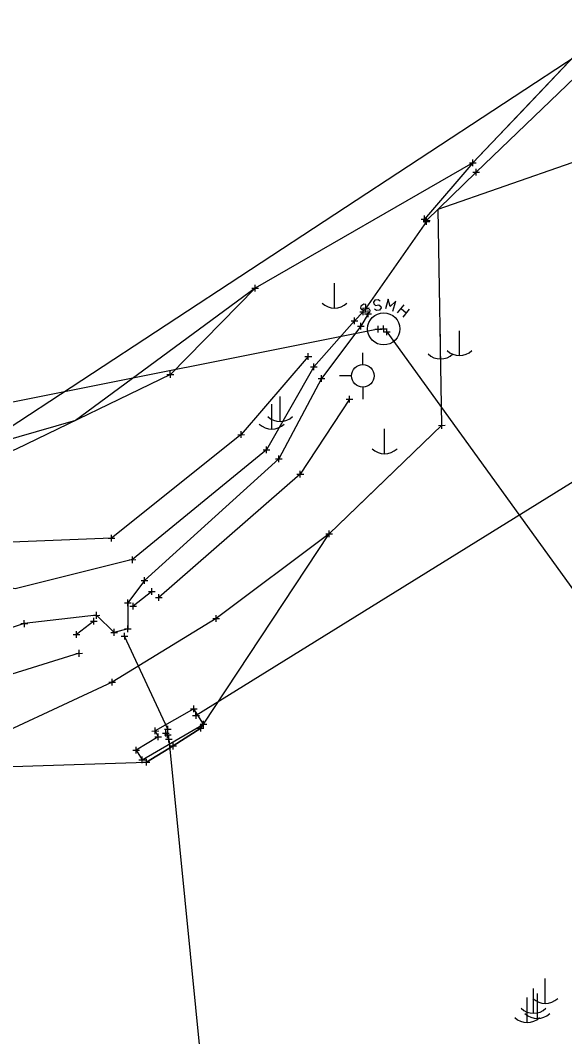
# Model space of a CAD drawing. Extents: x -1 to 1157254, y -1 to 2021979.
# Drawn here: x 1146066.6 to 1146169.8, y 2016330.3 to 2016522.8 of the extents above; entities that cross this region are included whole.
import ezdxf

# ---------------------------------------------------------------- set-up
doc = ezdxf.new("R2010")
doc.units = 0
for name, color, linetype in [('S_BUILDING_ANNOT', 7, 'Continuous'), ('S_CATCH_BASIN', 7, 'Continuous'), ('S_CONTOUR_ANNOT', 7, 'Continuous'), ('S_CONTOUR_MINOR', 7, 'Continuous'), ('S_CTL_TABLE', 7, 'Continuous'), ('S_DITCHLINE', 7, 'Continuous'), ('S_DRIVEWAY_ANNOT', 7, 'Continuous'), ('S_DROP_INLET_ANNOT', 7, 'Continuous'), ('S_EDGE_BITUMINOUS', 7, 'Continuous'), ('S_EDGE_BITUMINOUS_ANNOT', 7, 'Continuous'), ('S_ELECTRIC_UTILITIES', 7, 'Continuous'), ('S_GAS_PUMP_ISLAND_ANNOT', 7, 'Continuous')]:
    doc.layers.add(name, color=color, linetype=linetype)

msp = doc.modelspace()

# ---------------------------------------------------------------- linework, layer by layer
at = {"layer": 'S_BUILDING_ANNOT'}
for p, q in [((1146151.76, 2016495.85), (1146153.03, 2016495.86)), ((1146152.39, 2016495.22), (1146152.39, 2016496.49)), ((1146152.39, 2016495.85), (1146152.39, 2016495.85)), ((1146152.4, 2016494.06), (1146153.67, 2016494.07)), ((1146153.04, 2016493.43), (1146153.03, 2016494.7)), ((1146153.04, 2016494.06), (1146153.04, 2016494.06)), ((1146142.62, 2016485.2), (1146143.89, 2016485.2)), ((1146143.26, 2016484.57), (1146143.25, 2016485.84)), ((1146143.26, 2016485.2), (1146143.26, 2016485.2)), ((1146143.66, 2016484.31), (1146143.66, 2016485.58)), ((1146143.66, 2016484.09), (1146143.66, 2016485.36)), ((1146143.02, 2016484.95), (1146144.3, 2016484.95)), ((1146143.02, 2016484.73), (1146144.29, 2016484.73)), ((1146143.66, 2016484.95), (1146143.66, 2016484.95)), ((1146143.66, 2016484.73), (1146143.66, 2016484.73)), ((1146131.47, 2016468.34), (1146132.74, 2016468.35)), ((1146131.62, 2016467), (1146131.62, 2016468.28)), ((1146132.1, 2016467.71), (1146132.1, 2016468.98)), ((1146132.1, 2016468.34), (1146132.1, 2016468.34)), ((1146132.57, 2016466.62), (1146132.57, 2016467.89)), ((1146129.34, 2016465.92), (1146130.61, 2016465.93)), ((1146129.98, 2016465.29), (1146129.97, 2016466.56)), ((1146129.98, 2016465.93), (1146129.98, 2016465.93)), ((1146130.99, 2016467.64), (1146132.26, 2016467.64)), ((1146131.62, 2016467.64), (1146131.62, 2016467.64)), ((1146131.93, 2016467.26), (1146133.2, 2016467.26)), ((1146132.57, 2016467.26), (1146132.57, 2016467.26)), ((1146130.55, 2016464.89), (1146131.82, 2016464.9)), ((1146131.19, 2016464.26), (1146131.19, 2016465.53)), ((1146131.19, 2016464.9), (1146131.19, 2016464.9)), ((1146133.86, 2016464.34), (1146135.13, 2016464.35)), ((1146133.86, 2016464.34), (1146135.13, 2016464.35)), ((1146134.49, 2016463.71), (1146134.49, 2016464.98)), ((1146134.49, 2016463.71), (1146134.49, 2016464.98)), ((1146134.49, 2016464.35), (1146134.49, 2016464.35)), ((1146134.49, 2016464.35), (1146134.49, 2016464.35)), ((1146134.87, 2016464.39), (1146136.14, 2016464.39)), ((1146135.51, 2016463.76), (1146135.5, 2016465.03)), ((1146135.51, 2016464.39), (1146135.51, 2016464.39)), ((1146136.13, 2016463.17), (1146136.12, 2016464.44)), ((1146136.13, 2016463.17), (1146136.12, 2016464.44)), ((1146135.49, 2016463.8), (1146136.76, 2016463.81)), ((1146135.49, 2016463.8), (1146136.76, 2016463.81)), ((1146136.12, 2016463.81), (1146136.12, 2016463.81)), ((1146136.12, 2016463.81), (1146136.12, 2016463.81)), ((1146121.62, 2016457.19), (1146122.89, 2016457.2)), ((1146122.26, 2016456.56), (1146122.25, 2016457.83)), ((1146122.26, 2016457.19), (1146122.26, 2016457.19)), ((1146123.07, 2016455), (1146124.34, 2016455.01)), ((1146123.71, 2016454.37), (1146123.71, 2016455.64)), ((1146123.71, 2016455.01), (1146123.71, 2016455.01)), ((1146112.67, 2016441.47), (1146113.94, 2016441.47)), ((1146113.31, 2016440.83), (1146113.3, 2016442.1)), ((1146113.3, 2016441.47), (1146113.3, 2016441.47)), ((1146115, 2016439.79), (1146116.28, 2016439.8)), ((1146115.64, 2016439.16), (1146115.64, 2016440.43)), ((1146115.64, 2016439.79), (1146115.64, 2016439.79)), ((1146087.24, 2016420.66), (1146088.51, 2016420.67)), ((1146087.87, 2016420.03), (1146087.87, 2016421.3)), ((1146087.87, 2016420.67), (1146087.87, 2016420.67)), ((1146089.51, 2016416.71), (1146090.79, 2016416.71)), ((1146090.15, 2016416.07), (1146090.15, 2016417.35)), ((1146090.15, 2016416.71), (1146090.15, 2016416.71)), ((1146090.92, 2016414.61), (1146092.19, 2016414.61)), ((1146091.56, 2016413.98), (1146091.55, 2016415.25)), ((1146091.56, 2016414.61), (1146091.56, 2016414.61)), ((1146086.37, 2016412.5), (1146087.64, 2016412.5)), ((1146087.01, 2016411.86), (1146087, 2016413.13)), ((1146087, 2016412.5), (1146087, 2016412.5)), ((1146087.98, 2016411.23), (1146087.98, 2016412.5)), ((1146080.39, 2016410.12), (1146081.67, 2016410.13)), ((1146081.03, 2016409.49), (1146081.03, 2016410.76)), ((1146081.03, 2016410.13), (1146081.03, 2016410.13)), ((1146087.35, 2016411.86), (1146088.62, 2016411.86)), ((1146087.98, 2016411.86), (1146087.98, 2016411.86)), ((1146066.74, 2016408.55), (1146068.01, 2016408.55)), ((1146067.38, 2016407.91), (1146067.37, 2016409.19)), ((1146067.37, 2016408.55), (1146067.37, 2016408.55)), ((1146079.93, 2016409), (1146081.2, 2016409)), ((1146080.57, 2016408.37), (1146080.57, 2016409.64)), ((1146080.57, 2016409), (1146080.57, 2016409)), ((1146087.01, 2016406.92), (1146087, 2016408.19)), ((1146076.62, 2016406.49), (1146077.9, 2016406.49)), ((1146077.26, 2016405.85), (1146077.26, 2016407.13)), ((1146077.26, 2016406.49), (1146077.26, 2016406.49)), ((1146083.8, 2016406.9), (1146085.07, 2016406.9)), ((1146084.43, 2016406.27), (1146084.43, 2016407.54)), ((1146084.43, 2016406.9), (1146084.43, 2016406.9)), ((1146086.37, 2016407.56), (1146087.64, 2016407.56)), ((1146086.4, 2016405.52), (1146086.39, 2016406.79)), ((1146087, 2016407.56), (1146087, 2016407.56)), ((1146085.76, 2016406.15), (1146087.03, 2016406.15)), ((1146086.39, 2016406.15), (1146086.39, 2016406.15)), ((1146099.51, 2016391.75), (1146099.51, 2016393.03)), ((1146098.87, 2016392.39), (1146100.15, 2016392.39)), ((1146099.29, 2016391.15), (1146100.56, 2016391.15)), ((1146099.29, 2016391.15), (1146100.56, 2016391.15)), ((1146099.51, 2016392.39), (1146099.51, 2016392.39)), ((1146099.93, 2016390.52), (1146099.92, 2016391.79)), ((1146099.93, 2016390.52), (1146099.92, 2016391.79)), ((1146099.93, 2016391.15), (1146099.93, 2016391.15)), ((1146099.93, 2016391.15), (1146099.93, 2016391.15)), ((1146094.58, 2016387.9), (1146094.58, 2016389.18)), ((1146100.72, 2016389.51), (1146101.99, 2016389.51)), ((1146101.36, 2016388.88), (1146101.35, 2016390.15)), ((1146101.36, 2016389.51), (1146101.36, 2016389.51)), ((1146091.58, 2016388.21), (1146092.85, 2016388.22)), ((1146092.13, 2016387.12), (1146093.4, 2016387.13)), ((1146092.21, 2016387.58), (1146092.21, 2016388.85)), ((1146092.21, 2016388.22), (1146092.21, 2016388.22)), ((1146092.76, 2016386.49), (1146092.76, 2016387.76)), ((1146092.76, 2016387.13), (1146092.76, 2016387.13)), ((1146093.56, 2016387.83), (1146094.83, 2016387.83)), ((1146093.92, 2016387.47), (1146095.19, 2016387.48)), ((1146093.95, 2016388.54), (1146095.22, 2016388.54)), ((1146094.2, 2016387.19), (1146094.19, 2016388.47)), ((1146094.2, 2016387.83), (1146094.2, 2016387.83)), ((1146094.55, 2016386.84), (1146094.55, 2016388.11)), ((1146094.55, 2016387.48), (1146094.55, 2016387.48)), ((1146094.58, 2016388.54), (1146094.58, 2016388.54)), ((1146094.76, 2016386.01), (1146094.76, 2016387.28)), ((1146088.58, 2016383.95), (1146088.58, 2016385.22)), ((1146094.12, 2016386.65), (1146095.4, 2016386.65)), ((1146094.76, 2016386.65), (1146094.76, 2016386.65)), ((1146087.94, 2016384.58), (1146089.22, 2016384.58)), ((1146088.58, 2016384.58), (1146088.58, 2016384.58)), ((1146089.7, 2016382.11), (1146089.7, 2016383.38)), ((1146089.06, 2016382.74), (1146090.33, 2016382.75)), ((1146089.7, 2016382.74), (1146089.7, 2016382.74))]:
    msp.add_line(p, q, dxfattribs=at)
at = {"layer": 'S_CATCH_BASIN'}
for p, q in [((1146126.14, 2016473.04), (1146126.14, 2016468.31)), ((1146149.82, 2016464.05), (1146149.82, 2016459.33)), ((1146146.23, 2016463.41), (1146146.23, 2016458.68)), ((1146131.57, 2016457.61), (1146131.57, 2016459.85)), ((1146129.47, 2016455.48), (1146127.15, 2016455.48)), ((1146131.64, 2016451.06), (1146131.64, 2016453.39)), ((1146115.82, 2016451.56), (1146115.82, 2016446.84)), ((1146114.22, 2016450.12), (1146114.22, 2016445.4)), ((1146135.62, 2016445.46), (1146135.62, 2016440.73)), ((1146166.09, 2016341.32), (1146166.09, 2016336.59)), ((1146163.85, 2016339.45), (1146163.85, 2016334.73)), ((1146162.66, 2016337.7), (1146162.66, 2016332.97)), ((1146164.59, 2016338.46), (1146164.59, 2016333.73))]:
    msp.add_line(p, q, dxfattribs=at)
msp.add_circle((1146131.57, 2016455.5), 2.13, dxfattribs=at)
for centre in [(1146126.2, 2016471.74), (1146149.88, 2016462.75), (1146146.29, 2016462.11), (1146115.88, 2016450.26), (1146114.28, 2016448.82), (1146135.69, 2016444.16), (1146166.16, 2016340.02), (1146163.91, 2016338.15), (1146162.72, 2016336.39), (1146164.65, 2016337.16)]:
    msp.add_arc(centre, 3.41, 226.3972, 313.6028, dxfattribs=at)
at = {"layer": 'S_CONTOUR_ANNOT'}
msp.add_lwpolyline([(1148171.01, 2018007.64), (1148133.82, 2017978.13), (1147884.86, 2017790.18), (1147810.34, 2017733.24), (1147725.21, 2017658.34), (1147638.36, 2017588.8), (1147507.67, 2017474.52), (1147125.41, 2017140.99), (1145970.62, 2016384.06)], dxfattribs=at)
at = {"layer": 'S_CONTOUR_MINOR'}
for p, q in [((1146131.18, 2016468.69), (1146131.1, 2016468.31)), ((1146131.1, 2016468.31), (1146131.3, 2016468.04)), ((1146131.72, 2016469.08), (1146131.18, 2016468.69)), ((1146131.3, 2016468.04), (1146131.72, 2016467.92)), ((1146132.15, 2016469), (1146131.72, 2016469.08)), ((1146131.72, 2016467.92), (1146132.26, 2016468.27)), ((1146132.26, 2016468.27), (1146132.73, 2016468.19)), ((1146132.73, 2016468.19), (1146132.88, 2016467.92)), ((1146132.88, 2016467.92), (1146132.81, 2016467.49)), ((1146138.15, 2016467.45), (1146139.39, 2016468.93)), ((1146138.81, 2016468.23), (1146139.78, 2016467.42)), ((1146140.36, 2016468.11), (1146139.12, 2016466.64)), ((1146132.26, 2016467.11), (1146131.88, 2016467.18)), ((1146132.81, 2016467.49), (1146132.26, 2016467.11))]:
    msp.add_line(p, q, dxfattribs=at)
for points in [[(1146134.82, 2016469.62), (1146134.47, 2016469.89), (1146133.81, 2016469.82), (1146133.58, 2016469.47), (1146133.62, 2016469.16), (1146133.97, 2016468.85), (1146134.59, 2016468.96), (1146134.98, 2016468.65), (1146135.02, 2016468.35), (1146134.74, 2016467.96), (1146134.12, 2016467.88), (1146133.78, 2016468.15)], [(1146137.26, 2016467.76), (1146137.8, 2016469.62), (1146136.76, 2016468.62), (1146136.37, 2016470.05), (1146135.83, 2016468.19)], [(1146134.49, 2016464.35), (1145988.56, 2016435.25)], [(1146136.12, 2016463.81), (1146229.76, 2016334.34)]]:
    msp.add_lwpolyline(points, dxfattribs=at)
msp.add_circle((1146135.51, 2016464.39), 3.05, dxfattribs=at)
at = {"layer": 'S_CTL_TABLE'}
for p, q in [((1146110.49, 2016472.12), (1146111.76, 2016472.12)), ((1146111.13, 2016471.48), (1146111.13, 2016472.76)), ((1146111.13, 2016472.12), (1146111.13, 2016472.12)), ((1146120.59, 2016459.16), (1146121.86, 2016459.16)), ((1146121.22, 2016458.52), (1146121.22, 2016459.79)), ((1146121.22, 2016459.16), (1146121.22, 2016459.16)), ((1146095.06, 2016455.11), (1146095.05, 2016456.38)), ((1146094.42, 2016455.74), (1146095.69, 2016455.75)), ((1146095.06, 2016455.75), (1146095.06, 2016455.75)), ((1146128.4, 2016451.08), (1146129.67, 2016451.09)), ((1146129.04, 2016450.45), (1146129.03, 2016451.72)), ((1146129.04, 2016451.08), (1146129.04, 2016451.08)), ((1146146.53, 2016445.48), (1146146.53, 2016446.75)), ((1146108.51, 2016443.72), (1146108.51, 2016444.99)), ((1146145.89, 2016446.11), (1146147.17, 2016446.12)), ((1146146.53, 2016446.12), (1146146.53, 2016446.12)), ((1146107.87, 2016444.35), (1146109.14, 2016444.36)), ((1146108.51, 2016444.36), (1146108.51, 2016444.36)), ((1146119.7, 2016436.23), (1146119.7, 2016437.5)), ((1146119.06, 2016436.86), (1146120.34, 2016436.86)), ((1146119.7, 2016436.86), (1146119.7, 2016436.86)), ((1146124.55, 2016425.55), (1146125.82, 2016425.55)), ((1146125.18, 2016424.92), (1146125.18, 2016426.19)), ((1146125.18, 2016425.55), (1146125.18, 2016425.55)), ((1146083.24, 2016424.74), (1146084.51, 2016424.74)), ((1146083.88, 2016424.11), (1146083.88, 2016425.38)), ((1146083.88, 2016424.74), (1146083.88, 2016424.74)), ((1146092.9, 2016412.87), (1146092.9, 2016414.15)), ((1146092.27, 2016413.51), (1146093.54, 2016413.51)), ((1146092.9, 2016413.51), (1146092.9, 2016413.51)), ((1146103.76, 2016408.87), (1146103.76, 2016410.15)), ((1146103.12, 2016409.51), (1146104.39, 2016409.51)), ((1146103.76, 2016409.51), (1146103.76, 2016409.51)), ((1146077.12, 2016402.92), (1146078.39, 2016402.93)), ((1146077.76, 2016402.29), (1146077.75, 2016403.56)), ((1146077.76, 2016402.93), (1146077.76, 2016402.93)), ((1146083.41, 2016397.48), (1146084.68, 2016397.48)), ((1146084.05, 2016396.84), (1146084.05, 2016398.12)), ((1146084.05, 2016397.48), (1146084.05, 2016397.48)), ((1146100.81, 2016388.13), (1146100.8, 2016389.4)), ((1146100.17, 2016388.76), (1146101.44, 2016388.76)), ((1146100.81, 2016388.76), (1146100.81, 2016388.76)), ((1146094.95, 2016385.37), (1146096.22, 2016385.37)), ((1146095.59, 2016384.73), (1146095.59, 2016386)), ((1146095.59, 2016385.37), (1146095.59, 2016385.37)), ((1146089.88, 2016382.31), (1146091.15, 2016382.32)), ((1146090.52, 2016381.68), (1146090.51, 2016382.95)), ((1146090.52, 2016382.31), (1146090.52, 2016382.31))]:
    msp.add_line(p, q, dxfattribs=at)
at = {"layer": 'S_DITCHLINE'}
for points in [[(1146266.17, 2016494.06), (1146099.93, 2016391.15)], [(1146094.58, 2016388.54), (1146086.39, 2016406.15)], [(1146094.76, 2016386.65), (1146116, 2016173.16)]]:
    msp.add_lwpolyline(points, dxfattribs=at)
at = {"layer": 'S_DRIVEWAY_ANNOT'}
for points in [[(1146282.66, 2016615.81), (1146269.97, 2016605.09), (1146250.99, 2016595.29), (1146233.31, 2016575.2), (1146219.89, 2016559.59), (1146196.54, 2016541.83), (1146175.32, 2016519.88), (1146152.39, 2016495.85), (1146143.26, 2016485.2)], [(1146284.28, 2016614.27), (1146271.43, 2016604), (1146255.13, 2016594.53), (1146234.59, 2016573.71), (1146220.72, 2016558.55), (1146196.82, 2016540.53), (1146178.09, 2016518.08), (1146153.04, 2016494.06), (1146143.66, 2016484.95)], [(1146132.57, 2016467.26), (1146131.19, 2016464.9), (1146123.71, 2016455.01), (1146115.64, 2016439.79), (1146090.15, 2016416.71), (1146087, 2016412.5), (1146087, 2016407.56), (1146084.43, 2016406.9), (1146081.03, 2016410.13), (1146067.37, 2016408.55), (1146045.46, 2016401.25), (1146001.49, 2016397.62), (1145998.42, 2016384.19), (1145974.41, 2016373.2), (1145923.4, 2016387.99), (1145903.94, 2016391.09)], [(1146131.62, 2016467.64), (1146129.98, 2016465.93), (1146122.26, 2016457.19), (1146113.3, 2016441.47), (1146087.87, 2016420.67), (1146065.63, 2016415.12), (1146031.35, 2016421.39), (1146029.09, 2016424.86), (1145993.99, 2016429.08), (1145966.67, 2016419.6), (1145930.29, 2016421.23), (1145904.99, 2016422.59)]]:
    msp.add_lwpolyline(points, dxfattribs=at)
at = {"layer": 'S_DROP_INLET_ANNOT'}
msp.add_lwpolyline([(1146143.66, 2016484.73), (1146132.1, 2016468.34)], dxfattribs=at)
at = {"layer": 'S_EDGE_BITUMINOUS'}
for points in [[(1146091.56, 2016414.61), (1146087.98, 2016411.86)], [(1146080.57, 2016409), (1146077.26, 2016406.49)]]:
    msp.add_lwpolyline(points, dxfattribs=at)
at = {"layer": 'S_EDGE_BITUMINOUS_ANNOT'}
for points in [[(1146111.13, 2016472.12), (1146095.06, 2016455.75), (1146065.85, 2016441.6), (1146060.38, 2016439.4), (1146025.7, 2016434.45), (1145991.04, 2016432.86), (1145963.24, 2016429.77), (1145931.6, 2016431.05), (1145901.68, 2016430.79)], [(1146121.22, 2016459.16), (1146108.51, 2016444.36), (1146083.88, 2016424.74), (1146064.94, 2016424.01), (1145996.92, 2016422.75), (1145928.99, 2016411.87), (1145905.42, 2016401.61)], [(1146129.04, 2016451.08), (1146119.7, 2016436.86), (1146092.9, 2016413.51)], [(1146146.53, 2016446.12), (1146125.18, 2016425.55), (1146103.76, 2016409.51), (1146084.05, 2016397.48), (1146054.98, 2016383.97), (1146004.18, 2016367.31), (1145980.17, 2016357.02), (1145923.12, 2016362.93), (1145904.45, 2016364.29)], [(1146077.76, 2016402.93), (1146049.16, 2016394.08), (1146001.52, 2016377.79), (1145976.15, 2016365.71), (1145924.81, 2016378.51), (1145903.4, 2016375.57)], [(1146100.81, 2016388.76), (1146095.59, 2016385.37), (1146090.52, 2016382.31)]]:
    msp.add_lwpolyline(points, dxfattribs=at)
at = {"layer": 'S_ELECTRIC_UTILITIES'}
msp.add_lwpolyline([(1146101.36, 2016389.51), (1146099.51, 2016392.39), (1146092.21, 2016388.22), (1146092.76, 2016387.13), (1146088.58, 2016384.58), (1146089.7, 2016382.74)], close=True, dxfattribs=at)
at = {"layer": 'S_GAS_PUMP_ISLAND_ANNOT'}
for points in [[(1146175.32, 2016519.88), (1146168.42, 2016512.65), (1146161.51, 2016505.41), (1146154.61, 2016498.18), (1146152.39, 2016495.85), (1146111.13, 2016472.12), (1146077.06, 2016447.03), (1146040.59, 2016436.57), (1146030.69, 2016435.16), (1146015.71, 2016433.99), (1146005.72, 2016433.53), (1145995.74, 2016433.08), (1145991.04, 2016432.86), (1145943.25, 2016430.58), (1145933.26, 2016430.98), (1145931.6, 2016431.05), (1145921.6, 2016430.96), (1145911.61, 2016430.88), (1145901.68, 2016430.79)], [(1146045.47, 2016380.85), (1146090.52, 2016382.31), (1146095.59, 2016385.37), (1146100.81, 2016388.76), (1146101.36, 2016389.51), (1146125.18, 2016425.55), (1146132.13, 2016432.25), (1146139.33, 2016439.18), (1146146.53, 2016446.12), (1146145.87, 2016487.1), (1146171.26, 2016495.89)]]:
    msp.add_lwpolyline(points, dxfattribs=at)

doc.saveas('drawing.dxf')
